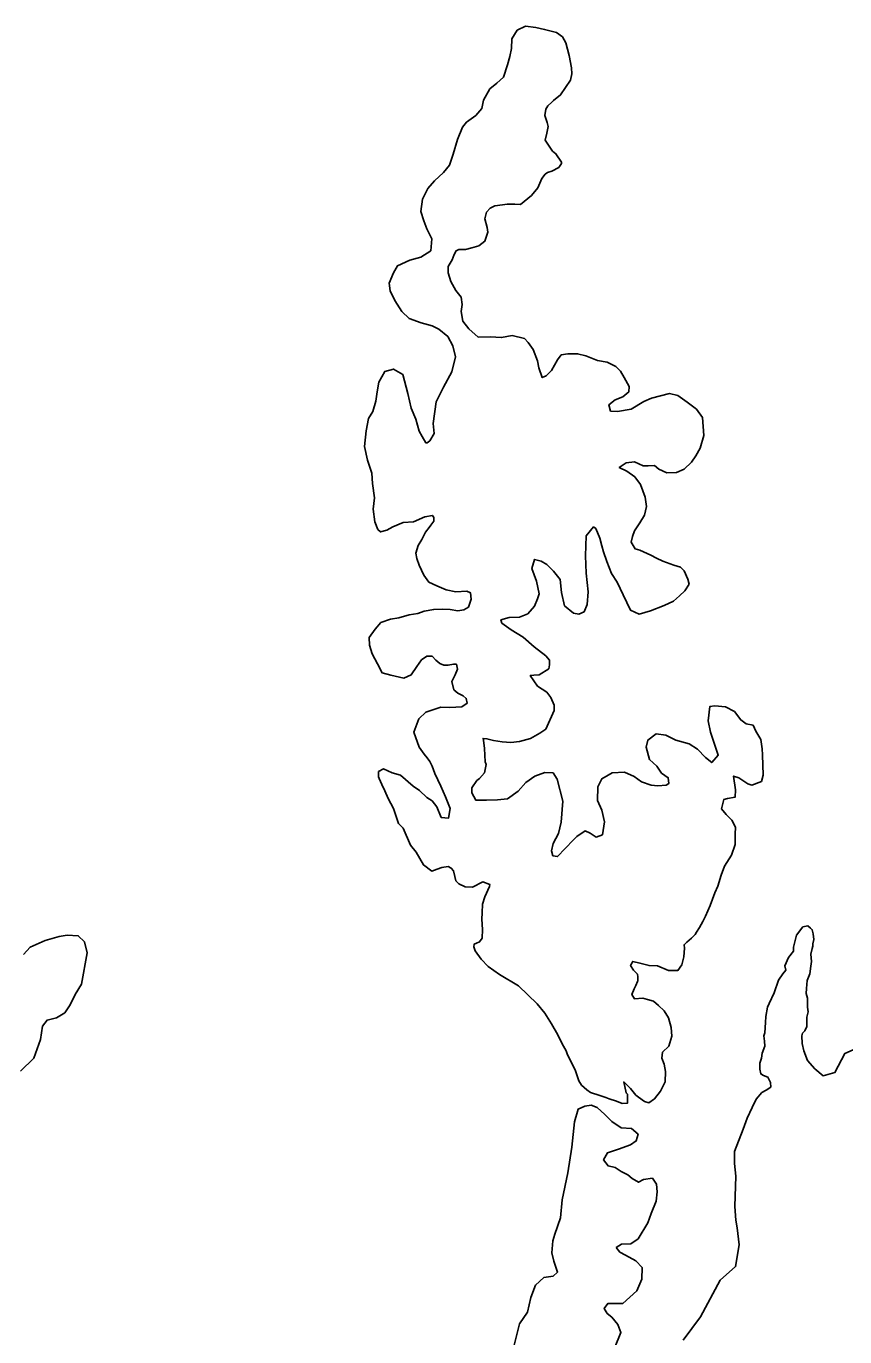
# Model space of a CAD drawing. Extents: x -83719 to 153526, y -11835 to 11446.
# Drawn here: x -3468.2 to -3406.1, y -3140.2 to -3040.9 of the extents above; entities that cross this region are included whole.
import ezdxf

# ---------------------------------------------------------------- set-up
doc = ezdxf.new("R2010")
doc.units = 0
doc.layers.add('Level 9', color=7, linetype='Continuous')

msp = doc.modelspace()

# ---------------------------------------------------------------- linework, layer by layer
at = {"layer": 'Level 9'}
for points in [[(-3436.647, -3085.067), (-3436.046, -3085.092), (-3435.444, -3085.184), (-3435.01, -3085.111), (-3434.646, -3084.906), (-3434.549, -3084.604), (-3434.453, -3084.302), (-3434.493, -3083.835), (-3434.762, -3083.705), (-3435.596, -3083.749), (-3436.333, -3083.592), (-3437.038, -3083.301), (-3437.643, -3083.009), (-3438.018, -3082.479), (-3438.395, -3081.716), (-3438.569, -3081.217), (-3438.641, -3080.817), (-3438.448, -3080.247), (-3438.187, -3079.776), (-3437.894, -3079.237), (-3437.631, -3078.866), (-3437.5, -3078.697), (-3437.27, -3078.393), (-3437.274, -3078.126), (-3437.376, -3077.96), (-3437.942, -3078.068), (-3438.806, -3078.448), (-3439.607, -3078.492), (-3440.371, -3078.836), (-3440.835, -3079.076), (-3441.301, -3079.216), (-3441.504, -3079.019), (-3441.745, -3078.454), (-3441.858, -3077.487), (-3441.769, -3076.617), (-3441.917, -3075.55), (-3441.961, -3074.749), (-3442.308, -3073.784), (-3442.522, -3072.752), (-3442.404, -3071.547), (-3442.216, -3070.609), (-3441.889, -3070.104), (-3441.665, -3069.299), (-3441.575, -3068.596), (-3441.451, -3067.86), (-3440.994, -3067.052), (-3440.328, -3066.875), (-3439.621, -3067.3), (-3439.235, -3068.732), (-3438.986, -3069.831), (-3438.641, -3070.661), (-3438.395, -3071.593), (-3438.156, -3071.991), (-3437.883, -3072.455), (-3437.783, -3072.454), (-3437.584, -3072.317), (-3437.258, -3071.745), (-3437.334, -3071.011), (-3437.089, -3069.371), (-3436.535, -3068.261), (-3435.916, -3067.083), (-3435.631, -3065.943), (-3435.842, -3065.111), (-3436.219, -3064.414), (-3436.894, -3063.856), (-3437.399, -3063.595), (-3438.237, -3063.373), (-3439.143, -3063.051), (-3439.684, -3062.524), (-3440.229, -3061.696), (-3440.573, -3060.966), (-3440.648, -3060.365), (-3440.324, -3059.592), (-3440.03, -3059.054), (-3439.101, -3058.64), (-3438.269, -3058.395), (-3437.507, -3057.917), (-3437.419, -3057.014), (-3437.796, -3056.251), (-3438.038, -3055.653), (-3438.248, -3054.954), (-3438.126, -3054.017), (-3437.736, -3053.21), (-3437.209, -3052.635), (-3436.55, -3051.991), (-3436.089, -3051.45), (-3435.8, -3050.611), (-3435.48, -3049.504), (-3435.092, -3048.564), (-3434.796, -3048.192), (-3434.102, -3047.681), (-3433.641, -3047.141), (-3433.516, -3046.504), (-3433.026, -3045.662), (-3432.497, -3045.221), (-3432.002, -3044.78), (-3431.681, -3043.84), (-3431.522, -3043.203), (-3431.396, -3042.6), (-3431.373, -3041.865), (-3430.947, -3041.224)], [(-3430.947, -3041.224), (-3430.316, -3040.915), (-3429.547, -3041.005), (-3428.877, -3041.163), (-3427.972, -3041.384), (-3427.533, -3041.713), (-3427.26, -3042.177), (-3427.014, -3043.142), (-3426.834, -3044.075), (-3426.828, -3044.509), (-3426.922, -3045.012), (-3427.676, -3046.124), (-3428.205, -3046.532), (-3428.336, -3046.668), (-3428.633, -3046.939), (-3428.797, -3047.209), (-3428.858, -3047.677), (-3428.684, -3048.209), (-3428.613, -3048.509), (-3428.706, -3049.011), (-3428.833, -3049.548), (-3428.287, -3050.376), (-3428.018, -3050.572), (-3427.609, -3051.202), (-3427.607, -3051.302), (-3427.804, -3051.605), (-3428.334, -3051.88), (-3428.667, -3051.984), (-3428.832, -3052.12), (-3429.095, -3052.458), (-3429.386, -3053.163), (-3429.88, -3053.738), (-3430.706, -3054.417), (-3431.14, -3054.39), (-3431.708, -3054.398), (-3432.075, -3054.436), (-3432.642, -3054.51), (-3433.007, -3054.682), (-3433.27, -3054.987), (-3433.397, -3055.489), (-3433.221, -3056.155), (-3433.183, -3056.522), (-3433.408, -3057.193), (-3433.871, -3057.534), (-3434.403, -3057.708), (-3434.87, -3057.815), (-3435.371, -3057.821), (-3435.57, -3057.924), (-3435.733, -3058.194), (-3435.895, -3058.597), (-3436.189, -3059.102), (-3436.182, -3059.603), (-3435.973, -3060.235), (-3435.597, -3060.931), (-3435.189, -3061.427), (-3435.115, -3061.994), (-3435.208, -3062.53), (-3435.065, -3063.263), (-3434.623, -3063.825), (-3433.914, -3064.45), (-3433.012, -3064.438), (-3432.143, -3064.493), (-3431.343, -3064.348), (-3430.405, -3064.569), (-3430.134, -3064.866), (-3429.759, -3065.396), (-3429.414, -3066.26), (-3429.307, -3066.793), (-3429.063, -3067.525), (-3428.764, -3067.387), (-3428.369, -3066.981), (-3427.912, -3066.173), (-3427.616, -3065.801), (-3427.116, -3065.728), (-3426.381, -3065.718), (-3425.745, -3065.876), (-3424.872, -3066.232), (-3424.135, -3066.355), (-3423.496, -3066.681), (-3423.124, -3067.043), (-3422.851, -3067.507), (-3422.474, -3068.204), (-3422.502, -3068.605), (-3422.965, -3068.979), (-3423.53, -3069.22), (-3424.026, -3069.594), (-3423.886, -3070.06), (-3423.351, -3070.086), (-3422.318, -3069.905), (-3421.357, -3069.324), (-3420.792, -3069.083), (-3419.428, -3068.73), (-3418.791, -3068.889), (-3418.083, -3069.38), (-3417.375, -3069.905), (-3416.932, -3070.534), (-3416.814, -3071.902), (-3417.102, -3072.875), (-3417.428, -3073.447), (-3417.756, -3073.919), (-3418.316, -3074.462)], [(-3418.316, -3074.462), (-3418.881, -3074.703), (-3419.615, -3074.746), (-3420.22, -3074.454), (-3420.558, -3074.191), (-3421.025, -3074.198), (-3421.426, -3074.203), (-3422.065, -3073.911), (-3422.698, -3073.986), (-3423.228, -3074.328), (-3422.657, -3074.621), (-3422.05, -3075.047), (-3421.608, -3075.609), (-3421.261, -3076.573), (-3421.152, -3077.273), (-3421.31, -3077.943), (-3421.67, -3078.516), (-3422.063, -3079.123), (-3422.224, -3079.559), (-3422.318, -3079.995), (-3422.011, -3080.492), (-3421.676, -3080.587), (-3420.836, -3080.977), (-3420.399, -3081.205), (-3419.928, -3081.432), (-3419.089, -3081.722), (-3418.586, -3081.882), (-3418.315, -3082.145), (-3418.04, -3082.776), (-3417.934, -3083.176), (-3418.262, -3083.681), (-3418.657, -3084.054), (-3419.12, -3084.462), (-3419.817, -3084.772), (-3420.847, -3085.187), (-3421.712, -3085.432), (-3422.384, -3085.141), (-3422.934, -3083.979), (-3423.381, -3083.016), (-3423.824, -3082.354), (-3424.17, -3081.456), (-3424.413, -3080.725), (-3424.553, -3080.259), (-3424.694, -3079.693), (-3425.004, -3078.962), (-3425.173, -3078.831), (-3425.732, -3079.506), (-3425.779, -3081.01), (-3425.728, -3082.346), (-3425.576, -3083.747), (-3425.663, -3084.717), (-3425.89, -3085.255), (-3426.288, -3085.427), (-3426.69, -3085.366), (-3427.365, -3084.807), (-3427.612, -3083.808), (-3427.692, -3082.807), (-3428.202, -3082.179), (-3428.709, -3081.685), (-3429.147, -3081.424), (-3429.65, -3081.297), (-3429.841, -3081.968), (-3429.494, -3082.932), (-3429.281, -3083.898), (-3429.41, -3084.267), (-3429.636, -3084.838), (-3430.163, -3085.413), (-3430.794, -3085.655), (-3431.562, -3085.699), (-3432.194, -3085.875), (-3432.125, -3086.108), (-3431.416, -3086.633), (-3430.507, -3087.188), (-3429.662, -3087.912), (-3428.785, -3088.602), (-3428.513, -3088.932), (-3428.509, -3089.266), (-3428.572, -3089.567), (-3429.3, -3090.045), (-3429.701, -3090.051), (-3429.968, -3090.088), (-3429.423, -3090.882), (-3428.715, -3091.34), (-3428.409, -3091.737), (-3428.168, -3092.335), (-3428.162, -3092.736), (-3428.778, -3094.147), (-3429.242, -3094.454), (-3429.938, -3094.865), (-3430.77, -3095.076), (-3431.437, -3095.152), (-3432.106, -3095.094), (-3432.742, -3095.003), (-3433.245, -3094.876), (-3433.546, -3094.847), (-3433.51, -3094.98), (-3433.435, -3095.614), (-3433.389, -3096.615), (-3433.319, -3096.815), (-3433.444, -3097.451), (-3433.806, -3097.89)], [(-3430.86, -3113.586), (-3432.307, -3112.737), (-3433.151, -3112.113), (-3433.693, -3111.553), (-3434.135, -3110.924), (-3434.239, -3110.625), (-3434.208, -3110.424), (-3434.042, -3110.355), (-3433.81, -3110.251), (-3433.613, -3109.982), (-3433.588, -3109.313), (-3433.632, -3108.545), (-3433.605, -3108.044), (-3433.58, -3107.409), (-3433.421, -3106.839), (-3433.064, -3106.065), (-3433.032, -3105.898), (-3433.569, -3105.705), (-3434.332, -3106.116), (-3434.9, -3106.09), (-3435.371, -3105.863), (-3435.608, -3105.632), (-3435.679, -3105.299), (-3435.785, -3104.866), (-3435.954, -3104.668), (-3436.19, -3104.537), (-3436.657, -3104.611), (-3437.022, -3104.749), (-3437.421, -3104.888), (-3438.062, -3104.429), (-3438.609, -3103.468), (-3439.05, -3102.939), (-3439.602, -3101.644), (-3439.941, -3101.281), (-3440.323, -3100.15), (-3440.734, -3099.387), (-3440.975, -3098.823), (-3441.215, -3098.325), (-3441.422, -3097.893), (-3441.457, -3097.76), (-3441.462, -3097.359), (-3441.097, -3097.154), (-3440.425, -3097.445), (-3439.788, -3097.637), (-3438.842, -3098.46), (-3438.37, -3098.787), (-3437.795, -3099.314), (-3437.391, -3099.576), (-3437.051, -3100.039), (-3436.707, -3100.836), (-3436.171, -3100.896), (-3436.047, -3100.159), (-3436.393, -3099.262), (-3436.738, -3098.465), (-3437.185, -3097.502), (-3437.393, -3096.937), (-3437.564, -3096.605), (-3437.768, -3096.307), (-3438.006, -3096.043), (-3438.38, -3095.513), (-3438.796, -3094.383), (-3438.408, -3093.376), (-3437.881, -3092.867), (-3436.75, -3092.485), (-3436.048, -3092.509), (-3435.147, -3092.463), (-3434.75, -3092.19), (-3434.821, -3091.824), (-3435.058, -3091.626), (-3435.461, -3091.432), (-3435.765, -3091.168), (-3435.907, -3090.536), (-3435.647, -3090.031), (-3435.485, -3089.594), (-3435.557, -3089.228), (-3435.791, -3089.231), (-3436.191, -3089.303), (-3436.525, -3089.308), (-3436.827, -3089.178), (-3437.131, -3088.915), (-3437.402, -3088.618), (-3437.803, -3088.624), (-3438.2, -3088.896), (-3438.561, -3089.402), (-3438.987, -3090.043), (-3439.551, -3090.284), (-3440.523, -3090.064), (-3441.193, -3089.872), (-3441.536, -3089.209), (-3441.947, -3088.446), (-3442.156, -3087.781), (-3442.164, -3087.213), (-3441.705, -3086.572), (-3441.277, -3086.065), (-3440.546, -3085.821), (-3439.912, -3085.712), (-3439.147, -3085.501), (-3438.48, -3085.392), (-3438.015, -3085.219), (-3437.282, -3085.075), (-3436.647, -3085.067)], [(-3433.806, -3097.89), (-3434.005, -3098.027), (-3434.398, -3098.6), (-3434.393, -3098.967), (-3434.085, -3099.531), (-3433.284, -3099.52), (-3432.449, -3099.509), (-3431.681, -3099.432), (-3430.887, -3098.853), (-3430.295, -3098.177), (-3429.633, -3097.7), (-3428.869, -3097.422), (-3428.234, -3097.447), (-3427.927, -3097.944), (-3427.504, -3099.609), (-3427.617, -3101.181), (-3427.839, -3102.052), (-3428.23, -3102.793), (-3428.356, -3103.362), (-3428.251, -3103.728), (-3427.916, -3103.791), (-3427.323, -3103.181), (-3426.697, -3102.538), (-3426.433, -3102.267), (-3425.804, -3101.858), (-3425.435, -3102.02), (-3424.963, -3102.314), (-3424.498, -3102.141), (-3424.344, -3101.17), (-3424.556, -3100.271), (-3424.866, -3099.54), (-3424.846, -3098.504), (-3424.554, -3097.899), (-3424.056, -3097.625), (-3423.758, -3097.453), (-3422.823, -3097.407), (-3422.084, -3097.731), (-3421.545, -3098.125), (-3420.806, -3098.382), (-3420.305, -3098.442), (-3419.67, -3098.4), (-3419.472, -3098.264), (-3419.511, -3097.83), (-3420.017, -3097.47), (-3420.391, -3096.94), (-3420.932, -3096.446), (-3421.178, -3095.514), (-3421.052, -3094.978), (-3420.423, -3094.502), (-3419.687, -3094.592), (-3418.947, -3094.983), (-3417.942, -3095.27), (-3417.302, -3095.662), (-3416.692, -3096.289), (-3416.219, -3096.683), (-3415.726, -3096.108), (-3416.074, -3095.044), (-3416.317, -3094.379), (-3416.495, -3093.513), (-3416.376, -3092.442), (-3415.976, -3092.37), (-3415.173, -3092.459), (-3414.5, -3092.818), (-3414.024, -3093.446), (-3413.62, -3093.741), (-3413.084, -3093.834), (-3412.877, -3094.299), (-3412.502, -3094.929), (-3412.392, -3095.629), (-3412.386, -3096.097), (-3412.332, -3097.633), (-3412.46, -3098.102), (-3413.191, -3098.379), (-3413.493, -3098.283), (-3414.167, -3097.825), (-3414.569, -3097.696), (-3414.422, -3098.73), (-3414.448, -3099.298), (-3415.014, -3099.406), (-3415.314, -3099.477), (-3415.472, -3100.181), (-3415.132, -3100.611), (-3414.692, -3101.039), (-3414.418, -3101.57), (-3414.444, -3102.105), (-3414.434, -3102.873), (-3414.724, -3103.679)], [(-3414.724, -3103.679), (-3415.247, -3104.521), (-3415.506, -3105.193), (-3415.762, -3106.031), (-3415.989, -3106.535), (-3416.344, -3107.509), (-3416.7, -3108.316), (-3416.896, -3108.719), (-3417.157, -3109.157), (-3417.386, -3109.528), (-3417.484, -3109.696), (-3417.748, -3109.967), (-3418.111, -3110.273), (-3418.309, -3110.476), (-3418.272, -3110.742), (-3418.33, -3111.378), (-3418.489, -3111.981), (-3418.784, -3112.42), (-3419.485, -3112.429), (-3420.325, -3112.073), (-3420.96, -3112.048), (-3421.664, -3111.857), (-3422.2, -3111.731), (-3422.363, -3112.034), (-3422.158, -3112.399), (-3421.853, -3112.695), (-3421.817, -3112.895), (-3421.813, -3113.229), (-3421.846, -3113.263), (-3421.975, -3113.566), (-3422.106, -3113.801), (-3422.267, -3114.238), (-3422.062, -3114.569), (-3421.428, -3114.527), (-3421.093, -3114.623), (-3420.624, -3114.75), (-3420.252, -3115.079), (-3419.812, -3115.474), (-3419.505, -3116.004), (-3419.295, -3116.736), (-3419.253, -3117.404), (-3419.477, -3118.142), (-3419.938, -3118.616), (-3419.999, -3119.051), (-3419.826, -3119.517), (-3419.718, -3120.083), (-3419.741, -3120.852), (-3420.1, -3121.558), (-3420.56, -3122.132), (-3420.99, -3122.439), (-3421.325, -3122.343), (-3421.764, -3122.015), (-3421.966, -3121.851), (-3422.374, -3121.355), (-3422.881, -3120.861), (-3422.703, -3121.694), (-3422.602, -3121.792), (-3422.593, -3122.461), (-3422.993, -3122.499), (-3423.43, -3122.305), (-3424, -3122.146), (-3424.235, -3122.048), (-3424.705, -3121.888), (-3425.409, -3121.664), (-3425.679, -3121.467), (-3426.084, -3121.105), (-3426.289, -3120.773), (-3426.533, -3120.008), (-3427.082, -3118.947), (-3427.15, -3118.814), (-3427.254, -3118.515), (-3427.562, -3117.984), (-3427.872, -3117.287), (-3428.35, -3116.458), (-3428.862, -3115.663), (-3429.439, -3114.936), (-3430.86, -3113.586)], [(-3408.619, -3110.745), (-3408.554, -3110.577), (-3408.556, -3110.41), (-3408.494, -3110.075), (-3408.533, -3109.642), (-3408.604, -3109.342), (-3408.739, -3109.21), (-3408.942, -3109.046), (-3409.308, -3109.118), (-3409.801, -3109.759), (-3410.023, -3110.664), (-3410.019, -3110.965), (-3410.413, -3111.438), (-3410.672, -3112.076), (-3410.601, -3112.409), (-3410.831, -3112.679), (-3411.159, -3113.152), (-3411.48, -3114.125), (-3411.87, -3114.932), (-3412, -3115.201), (-3412.124, -3115.904), (-3412.152, -3116.372), (-3412.208, -3117.141), (-3412.272, -3117.376), (-3412.233, -3117.777), (-3412.195, -3118.144), (-3412.388, -3118.681), (-3412.45, -3119.049), (-3412.579, -3119.452), (-3412.573, -3119.886), (-3412.501, -3120.252), (-3412.299, -3120.383), (-3411.963, -3120.512), (-3411.758, -3120.911), (-3411.753, -3121.245), (-3412.084, -3121.483), (-3412.416, -3121.654), (-3412.843, -3122.161), (-3413.169, -3122.801), (-3413.526, -3123.607), (-3413.849, -3124.447), (-3414.495, -3126.126), (-3414.483, -3127.028), (-3414.403, -3127.996), (-3414.473, -3130.302), (-3414.392, -3131.336), (-3414.285, -3131.903), (-3414.134, -3133.204), (-3414.413, -3134.844), (-3415.569, -3135.862), (-3417.068, -3138.656), (-3418.381, -3140.411)], [(-3468.368, -3111.221), (-3467.841, -3110.646), (-3466.712, -3110.163), (-3465.647, -3109.848), (-3465.047, -3109.739), (-3464.211, -3109.795), (-3463.738, -3110.256), (-3463.526, -3111.089), (-3463.962, -3113.466), (-3464.453, -3114.242), (-3464.81, -3115.015), (-3465.237, -3115.622), (-3465.866, -3115.998), (-3466.565, -3116.174), (-3466.927, -3116.647), (-3467.08, -3117.651), (-3467.563, -3119.061), (-3468.585, -3120.044)], [(-3405.279, -3118.317), (-3406.142, -3118.696), (-3406.891, -3120.143), (-3407.79, -3120.389), (-3408.398, -3119.863), (-3408.974, -3119.236), (-3409.251, -3118.505), (-3409.359, -3117.938), (-3409.4, -3117.371), (-3409.335, -3117.169), (-3409.171, -3117), (-3409.008, -3116.664), (-3409.017, -3115.962), (-3408.922, -3115.56), (-3408.961, -3115.193), (-3408.97, -3114.525), (-3409.075, -3114.159), (-3409.046, -3113.791), (-3408.987, -3113.189), (-3408.793, -3112.685), (-3408.701, -3112.083), (-3408.672, -3111.748), (-3408.713, -3111.181), (-3408.619, -3110.745)], [(-3423.45, -3133.397), (-3423.053, -3133.157), (-3422.352, -3133.115), (-3421.789, -3132.739), (-3421.07, -3131.527), (-3420.812, -3130.822), (-3420.424, -3129.881), (-3420.366, -3129.179), (-3420.407, -3128.611), (-3420.714, -3128.148), (-3421.381, -3128.257), (-3421.779, -3128.463), (-3422.25, -3128.169), (-3422.588, -3127.906), (-3423.092, -3127.646), (-3423.53, -3127.351), (-3424.066, -3127.225), (-3424.407, -3126.761), (-3424.113, -3126.223), (-3423.282, -3125.944), (-3422.384, -3125.632), (-3421.954, -3125.325), (-3421.793, -3124.822), (-3422.3, -3124.394), (-3423.069, -3124.338), (-3423.777, -3123.846), (-3424.318, -3123.319), (-3424.893, -3122.792), (-3425.363, -3122.632), (-3425.83, -3122.705), (-3426.328, -3122.912), (-3426.616, -3123.885), (-3426.824, -3125.792), (-3427.133, -3127.734), (-3427.54, -3129.777), (-3427.689, -3131.149), (-3428.107, -3132.391), (-3428.267, -3132.894), (-3428.322, -3133.797), (-3428.18, -3134.43), (-3427.902, -3135.261), (-3428.232, -3135.566), (-3428.932, -3135.676), (-3429.559, -3136.252), (-3429.914, -3137.193), (-3430.166, -3138.299), (-3430.789, -3139.176), (-3431.328, -3141.388)], [(-3423.584, -3141.016), (-3423.098, -3139.84), (-3423.34, -3139.242), (-3423.782, -3138.68), (-3424.153, -3138.384), (-3424.358, -3138.019), (-3424.096, -3137.648), (-3422.96, -3137.633), (-3421.904, -3136.683), (-3421.515, -3135.809), (-3421.493, -3134.907), (-3421.967, -3134.412), (-3422.741, -3133.988), (-3423.178, -3133.761), (-3423.45, -3133.397)]]:
    msp.add_lwpolyline(points, dxfattribs=at)

doc.saveas('drawing.dxf')
